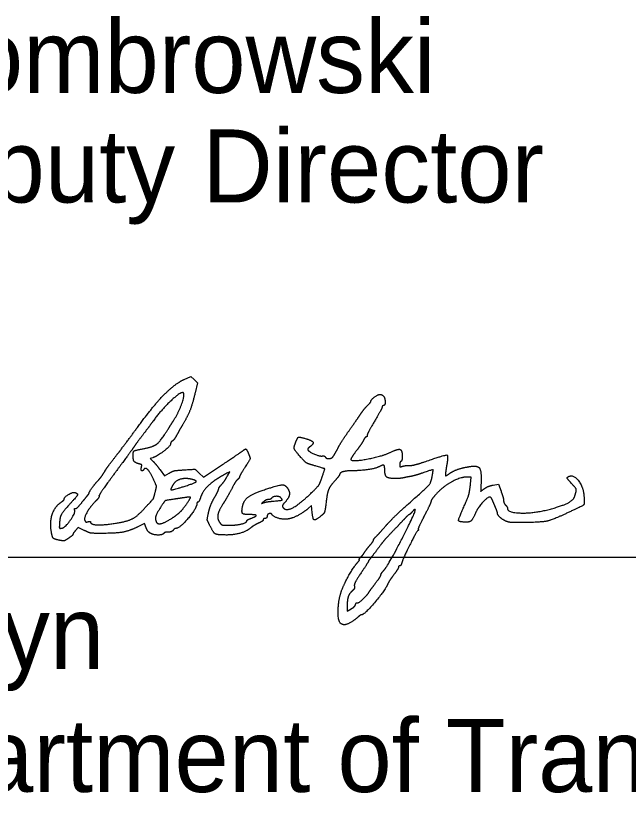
# Model space of a CAD drawing. Extents: x 0 to 34, y 0 to 22.
# Drawn here: x 25.701 to 26.875, y 7.305 to 8.834 of the extents above; entities that cross this region are included whole.
import ezdxf

# ---------------------------------------------------------------- set-up
doc = ezdxf.new("R2010")
doc.units = 0
for name, color, linetype in [('Default', 7, 'Continuous'), ('SH_Data', 7, 'Continuous'), ('SH_Text', 7, 'Continuous')]:
    doc.layers.add(name, color=color, linetype=linetype)

msp = doc.modelspace()

# ---------------------------------------------------------------- linework, layer by layer
at = {"layer": 'Default'}
for points in [[(26.0237, 8.1375), (26.0363, 8.1433), (26.0427, 8.137), (26.0491, 8.1306), (26.0447, 8.1119)], [(25.9638, 7.9875), (25.9588, 7.9859), (25.9639, 7.9808)], [(26.0527, 7.9578), (26.0609, 7.9502), (26.0971, 7.9743)], [(25.9776, 7.9641), (25.9861, 7.9526), (25.9949, 7.9578)], [(26.1066, 7.9525), (26.1111, 7.9605), (26.1056, 7.9575)], [(26.5725, 7.9366), (26.574, 7.9504), (26.5662, 7.9504)], [(26.6163, 7.935), (26.626, 7.9365), (26.6311, 7.923)], [(26.2684, 7.8888), (26.2677, 7.8957), (26.2619, 7.8905)], [(25.9508, 7.8532), (25.9474, 7.8613), (25.9336, 7.8544)], [(25.8321, 7.8482), (25.8206, 7.854), (25.8156, 7.8482)], [(26.3361, 7.7027), (26.3361, 7.6933), (26.3437, 7.6977)]]:
    msp.add_lwpolyline(points, dxfattribs=at)
for points in [[(25.9341, 8.0456), (25.9638, 8.0862), (26.0056, 8.1291), (26.0237, 8.1375)], [(26.0223, 8.1117), (26.0186, 8.1153), (25.9801, 8.0796), (25.9647, 8.0583)], [(26.004, 8.0596), (26.0134, 8.0745), (26.0254, 8.1086), (26.0223, 8.1117)], [(26.0447, 8.1119), (26.0397, 8.0907), (26.0305, 8.0671), (26.0211, 8.0512)], [(26.3817, 8.0955), (26.3817, 8.0984), (26.3949, 8.1087), (26.3987, 8.1087)], [(26.3987, 8.1087), (26.4007, 8.1088), (26.4037, 8.1075), (26.4053, 8.1059)], [(26.4053, 8.1059), (26.4087, 8.1025), (26.4091, 8.0872), (26.4057, 8.0872)], [(26.3751, 8.0874), (26.3788, 8.0911), (26.3817, 8.0947), (26.3817, 8.0955)], [(26.3614, 8.0702), (26.3653, 8.0761), (26.3715, 8.0838), (26.3751, 8.0874)], [(26.4033, 8.0847), (26.4033, 8.0833), (26.3969, 8.0712), (26.3889, 8.0578)], [(26.4057, 8.0872), (26.4044, 8.0872), (26.4033, 8.0861), (26.4033, 8.0847)], [(26.3397, 8.0392), (26.3477, 8.0504), (26.3574, 8.0644), (26.3614, 8.0702)], [(25.894, 7.9921), (25.9029, 8.0035), (25.9209, 8.0275), (25.9341, 8.0456)], [(25.9647, 8.0583), (25.9611, 8.0533), (25.9517, 8.0407), (25.9437, 8.0302)], [(25.9934, 8.0429), (25.9967, 8.0481), (26.0014, 8.0557), (26.004, 8.0596)], [(26.0211, 8.0512), (26.0175, 8.0453), (26.0123, 8.0361), (26.0095, 8.0308)], [(26.3889, 8.0578), (26.381, 8.0444), (26.3745, 8.0321), (26.3745, 8.0303)], [(25.9437, 8.0302), (25.9358, 8.0197), (25.9277, 8.0087), (25.9257, 8.0057)], [(25.9436, 8.0043), (25.9642, 8.008), (25.9783, 8.0189), (25.9934, 8.0429)], [(26.0095, 8.0308), (26.0066, 8.0255), (26.0028, 8.0203), (26.001, 8.0193)], [(26.3184, 8.0056), (26.3222, 8.0129), (26.3318, 8.028), (26.3397, 8.0392)], [(26.3745, 8.0303), (26.3745, 8.0286), (26.3736, 8.0272), (26.3725, 8.0272)], [(25.9977, 8.0139), (25.9977, 8.0101), (25.972, 7.9901), (25.9638, 7.9875)], [(26.001, 8.0193), (25.9992, 8.0182), (25.9977, 8.0158), (25.9977, 8.0139)], [(26.2475, 7.988), (26.236, 8.0011), (26.2337, 8.0079), (26.2377, 8.0175)], [(26.2377, 8.0175), (26.2414, 8.0265), (26.2446, 8.0275), (26.2573, 8.0238)], [(26.2573, 8.0238), (26.2693, 8.0202), (26.2721, 8.014), (26.2645, 8.0082)], [(26.3673, 8.0206), (26.3655, 8.017), (26.3594, 8.0079), (26.3537, 8.0004)], [(26.3725, 8.0272), (26.3715, 8.0272), (26.3691, 8.0242), (26.3673, 8.0206)], [(25.9257, 8.0057), (25.9238, 8.0028), (25.9084, 7.9818), (25.8916, 7.9592)], [(25.9257, 7.9922), (25.9257, 7.999), (25.9299, 8.0018), (25.9436, 8.0043)], [(26.0971, 7.9743), (26.117, 7.9875), (26.1346, 7.9995), (26.1362, 8.0008)], [(26.1362, 8.0008), (26.1408, 8.0046), (26.1432, 8.0037), (26.1462, 7.9971)], [(26.2645, 8.0082), (26.2617, 8.0061), (26.2602, 8.0033), (26.2612, 8.0019)], [(26.2612, 8.0019), (26.2639, 7.9982), (26.2838, 7.99), (26.2884, 7.9907)], [(26.3091, 7.9894), (26.3104, 7.9911), (26.3145, 7.9984), (26.3184, 8.0056)], [(26.3537, 8.0004), (26.348, 7.9929), (26.3433, 7.9857), (26.3433, 7.9843)], [(26.3433, 7.9843), (26.3433, 7.9791), (26.403, 7.99), (26.4209, 7.9986)], [(26.4209, 7.9986), (26.4339, 8.0048), (26.4417, 8.0016), (26.4417, 7.9902)], [(25.8724, 7.9628), (25.8754, 7.9676), (25.8851, 7.9808), (25.894, 7.9921)], [(25.9367, 7.9758), (25.9296, 7.9776), (25.9257, 7.9833), (25.9257, 7.9922)], [(26.1462, 7.9971), (26.1505, 7.9875), (26.1496, 7.9834), (26.1393, 7.9675)], [(26.2709, 7.9729), (26.2602, 7.976), (26.2553, 7.9792), (26.2475, 7.988)], [(26.2884, 7.9907), (26.2907, 7.9911), (26.2932, 7.9903), (26.2941, 7.9889)], [(26.2941, 7.9889), (26.2962, 7.9854), (26.3063, 7.9858), (26.3091, 7.9894)], [(26.4417, 7.9902), (26.4417, 7.9856), (26.4407, 7.9812), (26.4393, 7.9804)], [(26.4841, 7.9795), (26.5244, 7.9934), (26.5304, 7.9917), (26.5262, 7.9679)], [(25.9418, 7.9695), (25.9427, 7.9731), (25.9415, 7.9746), (25.9367, 7.9758)], [(25.9461, 7.9647), (25.9437, 7.9608), (25.9405, 7.9644), (25.9418, 7.9695)], [(25.9639, 7.9808), (25.9667, 7.9779), (25.9729, 7.9704), (25.9776, 7.9641)], [(26.2877, 7.9491), (26.2934, 7.966), (26.293, 7.9665), (26.2709, 7.9729)], [(26.3967, 7.9698), (26.3911, 7.9668), (26.3609, 7.9624), (26.346, 7.9624)], [(26.4081, 7.9651), (26.4081, 7.9724), (26.4045, 7.9739), (26.3967, 7.9698)], [(26.4393, 7.9804), (26.438, 7.9796), (26.4369, 7.9768), (26.4369, 7.9741)], [(26.4369, 7.9741), (26.4369, 7.9702), (26.438, 7.9696), (26.4423, 7.971)], [(26.4423, 7.971), (26.4453, 7.972), (26.4511, 7.9726), (26.4553, 7.9725)], [(26.4553, 7.9725), (26.4594, 7.9723), (26.4724, 7.9755), (26.4841, 7.9795)], [(26.5322, 7.957), (26.5394, 7.9621), (26.5577, 7.9684), (26.5713, 7.9705)], [(26.5713, 7.9705), (26.586, 7.9728), (26.5936, 7.9624), (26.5929, 7.9412)], [(25.8561, 7.9409), (25.8627, 7.9482), (25.867, 7.9539), (25.8724, 7.9628)], [(25.8916, 7.9592), (25.8748, 7.9365), (25.861, 7.9164), (25.8609, 7.9144)], [(25.9649, 7.9461), (25.9588, 7.9598), (25.949, 7.9695), (25.9461, 7.9647)], [(25.9949, 7.9578), (26.0015, 7.9617), (26.009, 7.9633), (26.0242, 7.9642)], [(26.0242, 7.9642), (26.0445, 7.9654), (26.0446, 7.9654), (26.0527, 7.9578)], [(26.1056, 7.9575), (26.0822, 7.945), (26.0594, 7.9243), (26.0553, 7.9118)], [(26.1393, 7.9675), (26.1341, 7.9593), (26.1297, 7.9517), (26.1297, 7.9506)], [(26.3217, 7.9552), (26.3217, 7.9543), (26.3175, 7.9489), (26.3124, 7.9432)], [(26.346, 7.9624), (26.3345, 7.9624), (26.3217, 7.9586), (26.3217, 7.9552)], [(26.4275, 7.9474), (26.4151, 7.9475), (26.4081, 7.9538), (26.4081, 7.9651)], [(26.4545, 7.8999), (26.49, 7.9315), (26.4969, 7.9396), (26.4994, 7.9529)], [(26.4787, 7.9575), (26.4709, 7.9548), (26.4613, 7.9521), (26.4573, 7.9514)], [(26.4994, 7.9529), (26.5015, 7.9644), (26.4997, 7.9648), (26.4787, 7.9575)], [(26.5262, 7.9679), (26.5249, 7.9602), (26.5242, 7.9536), (26.5246, 7.9531)], [(26.5246, 7.9531), (26.5251, 7.9527), (26.5285, 7.9544), (26.5322, 7.957)], [(25.8417, 7.9204), (25.8417, 7.922), (25.8509, 7.935), (25.8561, 7.9409)], [(25.9682, 7.9216), (25.9708, 7.9314), (25.9705, 7.9336), (25.9649, 7.9461)], [(26.0359, 7.9465), (26.0251, 7.9487), (26.0077, 7.9436), (26.0034, 7.937)], [(26.0253, 7.933), (26.0446, 7.9389), (26.0486, 7.944), (26.0359, 7.9465)], [(26.0938, 7.9344), (26.0993, 7.9404), (26.1018, 7.9439), (26.1066, 7.9525)], [(26.1262, 7.9457), (26.1242, 7.944), (26.1211, 7.9399), (26.1193, 7.9364)], [(26.1297, 7.9506), (26.1297, 7.9495), (26.1281, 7.9473), (26.1262, 7.9457)], [(26.2694, 7.9218), (26.2799, 7.9319), (26.284, 7.938), (26.2877, 7.9491)], [(26.3124, 7.9432), (26.3039, 7.9337), (26.2982, 7.9212), (26.2966, 7.9084)], [(26.4441, 7.9488), (26.4408, 7.9481), (26.4333, 7.9474), (26.4275, 7.9474)], [(26.4573, 7.9514), (26.4534, 7.9508), (26.4474, 7.9496), (26.4441, 7.9488)], [(26.5662, 7.9504), (26.5535, 7.9504), (26.5197, 7.932), (26.5075, 7.9184)], [(26.5929, 7.9412), (26.5922, 7.9228), (26.592, 7.923), (26.5998, 7.9286)], [(26.7629, 7.9418), (26.7576, 7.9475), (26.7574, 7.9501), (26.762, 7.9519)], [(26.762, 7.9519), (26.7706, 7.9552), (26.7891, 7.9303), (26.7901, 7.914)], [(26.7721, 7.9127), (26.776, 7.9245), (26.7745, 7.9294), (26.7629, 7.9418)], [(26.0034, 7.937), (25.9964, 7.9263), (26.0009, 7.9254), (26.0253, 7.933)], [(26.0814, 7.9103), (26.0858, 7.9179), (26.0896, 7.9256), (26.0899, 7.9274)], [(26.0899, 7.9274), (26.0901, 7.9291), (26.0919, 7.9323), (26.0938, 7.9344)], [(26.1193, 7.9364), (26.1112, 7.9209), (26.1034, 7.9072), (26.0973, 7.8975)], [(26.1355, 7.8936), (26.1376, 7.9049), (26.1538, 7.9182), (26.1731, 7.9247)], [(26.1731, 7.9247), (26.205, 7.9353), (26.2184, 7.9357), (26.2234, 7.9262)], [(26.2234, 7.9262), (26.2267, 7.9202), (26.2233, 7.9088), (26.2158, 7.9009)], [(26.5578, 7.8888), (26.5669, 7.9087), (26.5709, 7.9218), (26.5725, 7.9366)], [(26.5998, 7.9286), (26.6036, 7.9312), (26.611, 7.9341), (26.6163, 7.935)], [(26.6311, 7.923), (26.6339, 7.9155), (26.6361, 7.9074), (26.6361, 7.9049)], [(25.7891, 7.9031), (25.7916, 7.9047), (25.7938, 7.9071), (25.7938, 7.9084)], [(25.7938, 7.9084), (25.7938, 7.9121), (25.8106, 7.9221), (25.8144, 7.9207)], [(25.8144, 7.9207), (25.8203, 7.9184), (25.8181, 7.9135), (25.8037, 7.8976)], [(25.8272, 7.9012), (25.8326, 7.9078), (25.838, 7.9145), (25.8393, 7.9161)], [(25.8393, 7.9161), (25.8407, 7.9177), (25.8417, 7.9196), (25.8417, 7.9204)], [(25.8609, 7.9144), (25.8609, 7.9124), (25.8575, 7.9076), (25.8536, 7.9037)], [(25.9485, 7.8911), (25.9646, 7.9087), (25.9649, 7.9092), (25.9682, 7.9216)], [(26.0061, 7.9082), (25.9884, 7.9056), (25.9863, 7.9045), (25.9791, 7.8932)], [(26.0235, 7.9108), (26.0179, 7.9099), (26.0101, 7.9088), (26.0061, 7.9082)], [(26.0285, 7.8992), (26.0364, 7.9105), (26.0354, 7.9127), (26.0235, 7.9108)], [(26.0553, 7.9118), (26.0536, 7.9067), (26.0513, 7.9024), (26.0502, 7.9024)], [(26.0705, 7.8824), (26.0721, 7.8901), (26.077, 7.9027), (26.0814, 7.9103)], [(26.1853, 7.9072), (26.1829, 7.9072), (26.179, 7.9055), (26.1764, 7.9034)], [(26.1908, 7.9093), (26.19, 7.9082), (26.1876, 7.9072), (26.1853, 7.9072)], [(26.2093, 7.9104), (26.2065, 7.9138), (26.193, 7.913), (26.1908, 7.9093)], [(26.1933, 7.9041), (26.2101, 7.9056), (26.2125, 7.9066), (26.2093, 7.9104)], [(26.2124, 7.893), (26.2178, 7.8843), (26.2445, 7.8978), (26.2694, 7.9218)], [(26.2966, 7.9084), (26.2937, 7.8859), (26.292, 7.8804), (26.2863, 7.876)], [(26.5075, 7.9184), (26.5017, 7.912), (26.4969, 7.9054), (26.4969, 7.9038)], [(26.6094, 7.912), (26.605, 7.912), (26.5868, 7.8915), (26.5821, 7.8813)], [(26.6149, 7.9054), (26.6135, 7.909), (26.6109, 7.912), (26.6094, 7.912)], [(26.7232, 7.8884), (26.7469, 7.8946), (26.7698, 7.906), (26.7721, 7.9127)], [(26.7901, 7.914), (26.791, 7.8987), (26.7883, 7.8955), (26.7649, 7.8846)], [(25.7689, 7.8468), (25.7659, 7.8653), (25.7767, 7.8953), (25.7891, 7.9031)], [(25.8037, 7.8976), (25.7901, 7.8824), (25.7851, 7.8723), (25.7845, 7.8584)], [(25.8149, 7.8899), (25.8163, 7.8895), (25.8219, 7.8946), (25.8272, 7.9012)], [(25.8536, 7.9037), (25.8437, 7.894), (25.8313, 7.8719), (25.8331, 7.8673)], [(25.9791, 7.8932), (25.9709, 7.8806), (25.9677, 7.8708), (25.9699, 7.865)], [(25.9987, 7.8705), (26.0098, 7.8775), (26.0208, 7.888), (26.0285, 7.8992)], [(26.0481, 7.8994), (26.048, 7.8909), (26.0149, 7.852), (26.0077, 7.852)], [(26.0502, 7.9024), (26.049, 7.9024), (26.0481, 7.9011), (26.0481, 7.8994)], [(26.0973, 7.8975), (26.0893, 7.8849), (26.087, 7.8696), (26.0921, 7.8628)], [(26.1491, 7.8784), (26.1376, 7.8784), (26.1335, 7.883), (26.1355, 7.8936)], [(26.1764, 7.9034), (26.1718, 7.8997), (26.1718, 7.8996), (26.1765, 7.9013)], [(26.1765, 7.9013), (26.1792, 7.9022), (26.1867, 7.9035), (26.1933, 7.9041)], [(26.2158, 7.9009), (26.2131, 7.898), (26.2116, 7.8944), (26.2124, 7.893)], [(26.4105, 7.8571), (26.4177, 7.8655), (26.4375, 7.8848), (26.4545, 7.8999)], [(26.4969, 7.9038), (26.4969, 7.9023), (26.491, 7.8894), (26.4837, 7.8753)], [(26.6209, 7.8912), (26.6191, 7.8954), (26.6164, 7.9018), (26.6149, 7.9054)], [(26.6361, 7.9049), (26.6361, 7.9024), (26.6378, 7.8987), (26.6397, 7.8968)], [(26.6397, 7.8968), (26.6417, 7.8948), (26.6433, 7.8921), (26.6433, 7.8908)], [(25.7893, 7.8524), (25.7956, 7.8534), (25.8157, 7.8818), (25.8137, 7.887)], [(25.8137, 7.887), (25.813, 7.889), (25.8135, 7.8903), (25.8149, 7.8899)], [(25.892, 7.8618), (25.9148, 7.8654), (25.9344, 7.8756), (25.9485, 7.8911)], [(26.0725, 7.8584), (26.068, 7.8675), (26.0678, 7.8698), (26.0705, 7.8824)], [(26.1524, 7.8715), (26.1627, 7.8752), (26.1612, 7.8784), (26.1491, 7.8784)], [(26.192, 7.8786), (26.19, 7.8819), (26.1825, 7.8787), (26.1825, 7.8746)], [(26.2233, 7.8701), (26.2147, 7.8685), (26.1949, 7.8739), (26.192, 7.8786)], [(26.2619, 7.8905), (26.2525, 7.8824), (26.2325, 7.8717), (26.2233, 7.8701)], [(26.2863, 7.876), (26.2746, 7.8667), (26.2702, 7.8699), (26.2684, 7.8888)], [(26.4079, 7.7733), (26.4155, 7.782), (26.4687, 7.8858), (26.4666, 7.8879)], [(26.4552, 7.8784), (26.4544, 7.8784), (26.4504, 7.8749), (26.4464, 7.8706)], [(26.461, 7.8838), (26.4585, 7.8808), (26.4559, 7.8784), (26.4552, 7.8784)], [(26.4666, 7.8879), (26.4659, 7.8886), (26.4634, 7.8868), (26.461, 7.8838)], [(26.5652, 7.864), (26.5506, 7.864), (26.549, 7.8694), (26.5578, 7.8888)], [(26.5821, 7.8813), (26.5763, 7.8689), (26.5715, 7.864), (26.5652, 7.864)], [(26.6242, 7.8816), (26.6242, 7.8828), (26.6227, 7.8871), (26.6209, 7.8912)], [(26.6399, 7.8661), (26.6328, 7.8694), (26.6244, 7.8778), (26.6242, 7.8816)], [(26.6433, 7.8908), (26.6433, 7.8822), (26.6939, 7.8807), (26.7232, 7.8884)], [(26.7649, 7.8846), (26.7301, 7.8682), (26.7091, 7.8635), (26.6697, 7.863)], [(25.8331, 7.8673), (25.8341, 7.8649), (25.8364, 7.8639), (25.8394, 7.8647)], [(25.8394, 7.8647), (25.842, 7.8654), (25.8441, 7.8651), (25.8441, 7.864)], [(25.8441, 7.864), (25.8441, 7.8593), (25.8698, 7.8582), (25.892, 7.8618)], [(25.9699, 7.865), (25.9719, 7.8597), (25.9855, 7.8623), (25.9987, 7.8705)], [(26.0921, 7.8628), (26.095, 7.859), (26.0986, 7.858), (26.1097, 7.858)], [(26.1097, 7.858), (26.1237, 7.858), (26.1441, 7.8631), (26.1441, 7.8666)], [(26.1441, 7.8666), (26.1441, 7.8677), (26.1479, 7.8698), (26.1524, 7.8715)], [(26.1699, 7.8638), (26.1626, 7.8605), (26.155, 7.856), (26.1507, 7.8525)], [(26.1753, 7.8688), (26.1753, 7.8674), (26.1729, 7.8652), (26.1699, 7.8638)], [(26.1789, 7.8712), (26.177, 7.8712), (26.1753, 7.8701), (26.1753, 7.8688)], [(26.1825, 7.8746), (26.1825, 7.8727), (26.1809, 7.8712), (26.1789, 7.8712)], [(26.4464, 7.8706), (26.4423, 7.8663), (26.4318, 7.8552), (26.423, 7.846)], [(26.4837, 7.8753), (26.4764, 7.8612), (26.4713, 7.8496), (26.4723, 7.8496)], [(26.6697, 7.863), (26.6548, 7.8629), (26.6445, 7.8639), (26.6399, 7.8661)], [(25.7855, 7.829), (25.7746, 7.8311), (25.7707, 7.8352), (25.7689, 7.8468)], [(25.7845, 7.8584), (25.7842, 7.8528), (25.785, 7.8518), (25.7893, 7.8524)], [(25.8156, 7.8482), (25.8128, 7.845), (25.8105, 7.8416), (25.8105, 7.8406)], [(25.8629, 7.8424), (25.8473, 7.8424), (25.8414, 7.8435), (25.8321, 7.8482)], [(25.9336, 7.8544), (25.918, 7.8467), (25.8928, 7.8424), (25.8629, 7.8424)], [(25.959, 7.8426), (25.9563, 7.844), (25.9526, 7.8488), (25.9508, 7.8532)], [(26.0025, 7.8484), (26.0009, 7.8464), (25.9965, 7.8448), (25.9928, 7.8448)], [(26.0077, 7.852), (26.0065, 7.852), (26.0042, 7.8504), (26.0025, 7.8484)], [(26.1042, 7.8393), (26.0867, 7.8394), (26.0797, 7.8436), (26.0725, 7.8584)], [(26.1507, 7.8525), (26.1431, 7.8461), (26.1187, 7.8392), (26.1042, 7.8393)], [(26.392, 7.8367), (26.3949, 7.8396), (26.4032, 7.8488), (26.4105, 7.8571)], [(26.423, 7.846), (26.4141, 7.8367), (26.4042, 7.8255), (26.4009, 7.821)], [(26.4716, 7.8478), (26.4689, 7.8459), (26.4436, 7.795), (26.4407, 7.7854)], [(26.4723, 7.8496), (26.4733, 7.8496), (26.473, 7.8487), (26.4716, 7.8478)], [(25.8022, 7.8331), (25.7956, 7.8287), (25.792, 7.8278), (25.7855, 7.829)], [(25.8105, 7.8406), (25.8105, 7.8396), (25.8068, 7.8363), (25.8022, 7.8331)], [(25.9845, 7.8424), (25.9826, 7.8392), (25.9651, 7.8393), (25.959, 7.8426)], [(25.9928, 7.8448), (25.9891, 7.8448), (25.9854, 7.8437), (25.9845, 7.8424)], [(26.3866, 7.8295), (26.3866, 7.8307), (26.389, 7.8339), (26.392, 7.8367)], [(26.3697, 7.8064), (26.3717, 7.8095), (26.3763, 7.8155), (26.3799, 7.8197)], [(26.4009, 7.821), (26.3929, 7.8101), (26.3823, 7.7963), (26.3794, 7.7927)], [(26.3799, 7.8197), (26.3836, 7.824), (26.3866, 7.8284), (26.3866, 7.8295)], [(26.3619, 7.7964), (26.3643, 7.7988), (26.3678, 7.8033), (26.3697, 7.8064)], [(26.326, 7.734), (26.3318, 7.7488), (26.349, 7.7787), (26.3561, 7.7866)], [(26.3561, 7.7866), (26.3588, 7.7896), (26.3602, 7.792), (26.3594, 7.792)], [(26.3594, 7.792), (26.3585, 7.792), (26.3596, 7.794), (26.3619, 7.7964)], [(26.3769, 7.7888), (26.3769, 7.7883), (26.3706, 7.7783), (26.3629, 7.7667)], [(26.3794, 7.7927), (26.378, 7.7911), (26.3769, 7.7894), (26.3769, 7.7888)], [(26.4407, 7.7854), (26.4398, 7.7824), (26.438, 7.78), (26.4368, 7.78)], [(26.4009, 7.763), (26.4009, 7.7644), (26.4041, 7.769), (26.4079, 7.7733)], [(26.4345, 7.7775), (26.4345, 7.7761), (26.4303, 7.7694), (26.4251, 7.7625)], [(26.4368, 7.78), (26.4355, 7.78), (26.4345, 7.7789), (26.4345, 7.7775)], [(26.3629, 7.7667), (26.3542, 7.7537), (26.3492, 7.7439), (26.35, 7.7412)], [(26.3907, 7.7472), (26.3964, 7.7546), (26.4009, 7.7617), (26.4009, 7.763)], [(26.4251, 7.7625), (26.4199, 7.7556), (26.4147, 7.7476), (26.4137, 7.7447)], [(26.35, 7.7412), (26.3506, 7.7387), (26.3491, 7.735), (26.3463, 7.7326)], [(26.4137, 7.7447), (26.41, 7.7349), (26.3689, 7.6864), (26.3642, 7.6864)], [(26.3781, 7.7299), (26.3795, 7.7321), (26.3851, 7.7398), (26.3907, 7.7472)], [(26.3241, 7.6696), (26.3182, 7.6733), (26.3195, 7.7176), (26.326, 7.734)], [(26.3463, 7.7326), (26.3403, 7.7274), (26.3361, 7.7151), (26.3361, 7.7027)], [(26.3553, 7.7092), (26.3573, 7.708), (26.3739, 7.7232), (26.3781, 7.7299)], [(26.3523, 7.7062), (26.353, 7.7085), (26.3543, 7.7098), (26.3553, 7.7092)], [(26.3437, 7.6977), (26.3478, 7.7001), (26.3517, 7.7039), (26.3523, 7.7062)], [(26.3567, 7.6818), (26.3505, 7.6761), (26.3346, 7.6672), (26.3307, 7.6672)], [(26.3642, 7.6864), (26.3628, 7.6864), (26.3594, 7.6844), (26.3567, 7.6818)], [(26.3307, 7.6672), (26.3291, 7.6673), (26.3261, 7.6683), (26.3241, 7.6696)]]:
    msp.add_open_spline(points, degree=2, dxfattribs=at)
at = {"layer": 'SH_Data'}
msp.add_line((24.5279, 7.7968), (28.0279, 7.7968), dxfattribs=at)
msp.add_line((24.5279, 7.7968), (28.0279, 7.7968), dxfattribs=at)

# ---------------------------------------------------------------- texts
at = {"layer": 'SH_Text'}
for s, p in [('Michael G. Dombrowski', (24.5289, 8.6865)), ('District 09 Deputy Director', (24.5289, 8.4765)), ('Pamela Boratyn', (24.5384, 7.5823)), ('Director, Department of Transportation', (24.5279, 7.3468))]:
    msp.add_text(s, height=0.14, dxfattribs=at).set_placement(p)

doc.saveas('drawing.dxf')
